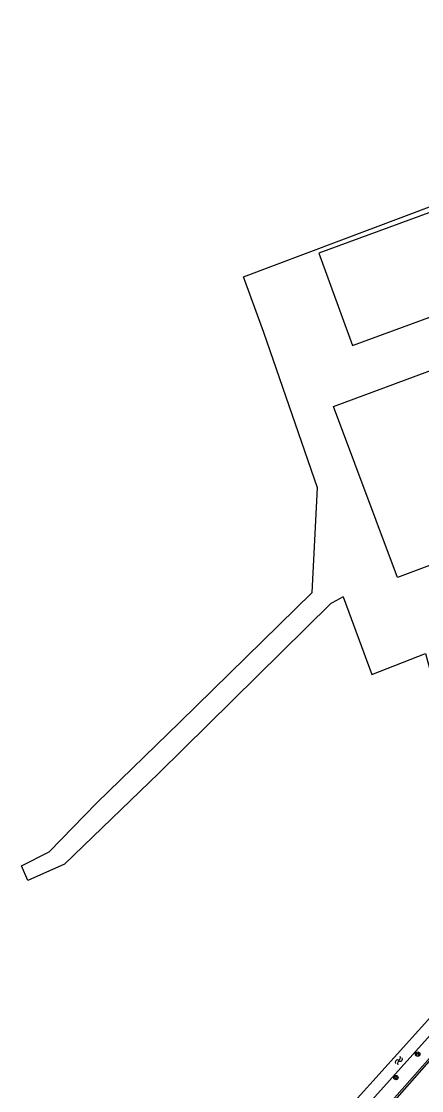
# Model space of a CAD drawing. Extents: x 136000 to 141000, y 400494 to 402006.
# Drawn here: x 139212.8 to 139285.6, y 401546.2 to 401740.9 of the extents above; entities that cross this region are included whole.
import ezdxf

# ---------------------------------------------------------------- set-up
doc = ezdxf.new("R2010")
doc.units = 0
for name, color, linetype in [('gg-afsc-draadraster', 7, 'Continuous'), ('gg-afsc-lijn draadraster', 7, 'Continuous'), ('gg-bbg-bijgebouw', 7, 'Continuous'), ('gg-bbg-gedigitaliseerde bijgebouw', 7, 'Continuous'), ('gg-knt-bronhoudergrens', 7, 'Continuous'), ('gg-knt-verharding', 7, 'Continuous'), ('gg-kntw-bovenkant insteek waterloop', 7, 'Continuous'), ('gt-symb-boom', 7, 'Continuous'), ('gt-symb-watersymbool', 7, 'Continuous')]:
    doc.layers.add(name, color=color, linetype=linetype)

# ---------------------------------------------------------------- blocks, each defined once
blk = doc.blocks.new('gt0-BOOM')
at = {"layer": 'gt-symb-boom'}
for radius in [0.4, 0.2]:
    blk.add_circle((0, 0), radius, dxfattribs=at)
blk = doc.blocks.new('gt0-WA')
at = {"layer": 'gt-symb-watersymbool'}
for centre, start, end in [((-0.32, 0.02), 28.0725, 151.9275), ((0.43, 0.42), 208.0725, 331.9275), ((-0.32, -0.43), 28.0725, 151.9275), ((0.43, -0.03), 208.0725, 331.9275)]:
    blk.add_arc(centre, 0.425, start, end, dxfattribs=at)

msp = doc.modelspace()

# ---------------------------------------------------------------- linework, layer by layer
at = {"layer": 'gg-afsc-draadraster'}
msp.add_lwpolyline([(139271.3, 401636.12), (139269.29, 401635.04), (139269.07, 401634.93), (139237.8, 401604.05), (139220.66, 401587.46), (139213.99, 401584.52)], dxfattribs=at)
at = {"layer": 'gg-afsc-lijn draadraster'}
msp.add_lwpolyline([(139271.3, 401636.12), (139269.29, 401635.04), (139269.07, 401634.93), (139237.8, 401604.05), (139220.66, 401587.46), (139213.99, 401584.52)], dxfattribs=at)
at = {"layer": 'gg-bbg-bijgebouw'}
msp.add_lwpolyline([(139281.22, 401639.67), (139269.59, 401670.76), (139295.85, 401680.53), (139296.52, 401678.74), (139311.97, 401684.49), (139319.27, 401665.53), (139311.99, 401662.81), (139315.79, 401652.62), (139281.22, 401639.67)], dxfattribs=at)
at = {"layer": 'gg-bbg-gedigitaliseerde bijgebouw'}
msp.add_line((139288.7, 401706.66), (139266.89, 401698.66), dxfattribs=at)
msp.add_lwpolyline([(139266.89, 401698.66), (139273.04, 401681.88), (139294.86, 401689.87), (139288.7, 401706.66)], dxfattribs=at)
at = {"layer": 'gg-knt-bronhoudergrens'}
for points in [[(139213.99, 401584.52), (139212.81, 401587.17), (139217.88, 401589.68), (139226.53, 401598.65), (139241.63, 401613.29), (139265.71, 401636.92), (139266.68, 401655.95), (139256.89, 401684.22), (139253.18, 401694.36), (139287.97, 401707.48), (139310.49, 401740.87)], [(139271.3, 401636.12), (139276.54, 401621.96), (139286.27, 401625.82), (139287.74, 401620.49), (139322.23, 401632.81), (139323.8, 401630.63), (139332.16, 401609.7)]]:
    msp.add_lwpolyline(points, dxfattribs=at)
at = {"layer": 'gg-knt-verharding'}
for points in [[(139259.9, 401520.98), (139276.17, 401539.3), (139294.66, 401560.3), (139305.96, 401573.1), (139339.36, 401610.73), (139355.9, 401629.08), (139366.86, 401641.3), (139371.21, 401646.36)], [(139336.62, 401608.25), (139281.15, 401545.48), (139257.38, 401518.82)]]:
    msp.add_lwpolyline(points, dxfattribs=at)
at = {"layer": 'gg-kntw-bovenkant insteek waterloop'}
msp.add_line((139266.38, 401536.5), (139332.16, 401609.7), dxfattribs=at)
msp.add_lwpolyline([(139338.26, 401616.48), (139339.83, 401615.09), (139268.02, 401535.05), (139266.38, 401536.5)], dxfattribs=at)

# ---------------------------------------------------------------- block references
at = {"layer": 'gt-symb-boom'}
for p in [(139284.87, 401552.88), (139280.92, 401548.62)]:
    msp.add_blockref('gt0-BOOM', p, dxfattribs=at)
at = {"layer": 'gt-symb-watersymbool', "rotation": 56.96171539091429}
msp.add_blockref('gt0-WA', (139281.42, 401551.67), dxfattribs=at)

doc.saveas('drawing.dxf')
